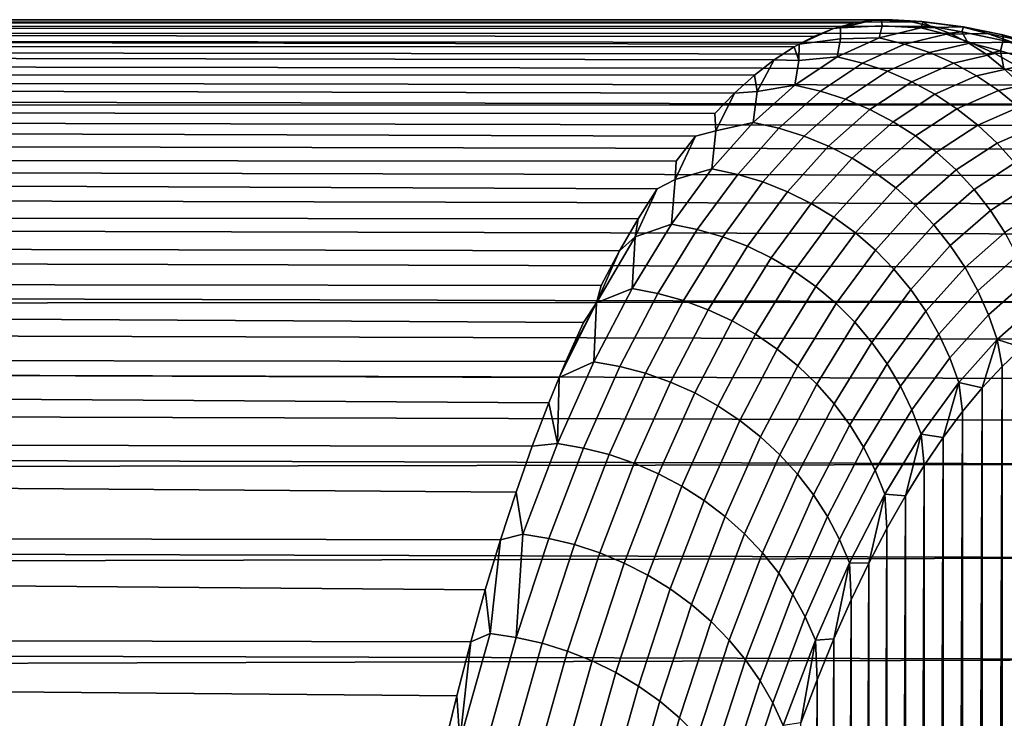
# Model space of a CAD drawing. Header units: metres. Extents: x -29 to 117, y -464 to 29.
# Tile 361 of 362: x 109.66 to 114.52, y 24.79 to 28.25. Entities that reach past the tile are written whole.
import ezdxf

# ---------------------------------------------------------------- set-up
doc = ezdxf.new("R2010")
doc.units = ezdxf.units.M
doc.layers.add('solid_24_501_056_XXX', color=7, linetype='CONTINUOUS')

msp = doc.modelspace()

# ---------------------------------------------------------------- linework, layer by layer
at = {"layer": 'solid_24_501_056_XXX'}
for points in [[(114.15686, 28.214355, 53.358433), (70.597885, 28.210567, 53.435154), (70.496307, 28.174782, 54.020416), (114.249718, 28.180107, 53.944584)], [(114.062866, 28.236431, 52.771149), (70.697746, 28.23419, 52.849606), (70.597885, 28.210567, 53.435154), (114.15686, 28.214355, 53.358433)], [(113.968086, 28.246286, 52.183136), (70.795921, 28.245657, 52.264027), (70.697746, 28.23419, 52.849606), (114.062866, 28.236431, 52.771149)], [(113.872047, 28.243891, 51.594429), (70.892464, 28.244986, 51.678665), (70.795921, 28.245657, 52.264027), (113.968086, 28.246286, 52.183136)], [(113.67762, 28.20224, 50.41666), (71.080162, 28.207315, 50.509613), (70.892464, 28.244986, 51.678665), (113.775047, 28.22921, 51.005432)], [(113.872047, 28.243891, 51.594429), (113.775047, 28.22921, 51.005432), (70.892464, 28.244986, 51.678665)], [(113.711121, 28.206314, 50.493393), (113.67762, 28.20224, 50.41666), (113.775047, 28.22921, 51.005432)], [(113.711121, 28.206314, 50.493393), (113.775047, 28.22921, 51.005432), (113.872047, 28.243891, 51.594429)], [(113.916611, 28.216396, 50.888077), (113.711121, 28.206314, 50.493393), (113.872047, 28.243891, 51.594429), (113.913979, 28.243414, 51.600082)], [(113.711121, 28.206314, 50.493393), (113.916611, 28.216396, 50.888077), (113.902115, 28.157022, 50.095364), (113.711342, 28.152426, 49.775425)], [(113.913979, 28.243414, 51.600082), (113.872047, 28.243891, 51.594429), (113.968086, 28.246286, 52.183136)], [(113.916611, 28.216396, 50.888077), (114.108727, 28.206806, 51.219608), (113.902115, 28.157022, 50.095364)], [(113.913979, 28.243414, 51.600082), (113.968086, 28.246286, 52.183136), (114.114082, 28.236855, 52.707699)], [(113.913979, 28.243414, 51.600082), (114.119835, 28.236156, 52.002632), (114.108727, 28.206806, 51.219608), (113.916611, 28.216396, 50.888077)], [(113.913979, 28.243414, 51.600082), (114.114082, 28.236855, 52.707699), (114.119835, 28.236156, 52.002632)], [(114.114082, 28.236855, 52.707699), (113.968086, 28.246286, 52.183136), (114.062866, 28.236431, 52.771149)], [(114.114082, 28.236855, 52.707699), (114.062866, 28.236431, 52.771149), (114.15686, 28.214355, 53.358433)], [(114.119835, 28.236156, 52.002632), (114.312866, 28.211498, 52.345341), (114.108727, 28.206806, 51.219608)], [(114.319809, 28.211678, 53.117592), (114.114082, 28.236855, 52.707699), (114.15686, 28.214355, 53.358433), (114.310257, 28.186607, 53.814774)], [(114.114082, 28.236855, 52.707699), (114.319809, 28.211678, 53.117592), (114.312866, 28.211498, 52.345341), (114.119835, 28.236156, 52.002632)], [(114.310257, 28.186607, 53.814774), (114.15686, 28.214355, 53.358433), (114.249718, 28.180107, 53.944584)], [(114.430298, 28.075369, 55.111736), (114.34095, 28.133751, 54.52914), (70.496307, 28.174782, 54.020416), (70.393135, 28.126827, 54.605133)], [(114.34095, 28.133751, 54.52914), (114.249718, 28.180107, 53.944584), (70.496307, 28.174782, 54.020416)], [(113.482063, 28.111444, 49.241066), (71.260536, 28.121412, 49.34446), (71.080162, 28.207315, 50.509613), (113.506836, 28.125597, 49.389099)], [(113.580139, 28.162987, 49.828541), (113.506836, 28.125597, 49.389099), (71.080162, 28.207315, 50.509613)], [(113.67762, 28.20224, 50.41666), (113.580139, 28.162987, 49.828541), (71.080162, 28.207315, 50.509613)], [(113.711342, 28.152426, 49.775425), (113.506836, 28.125597, 49.389099), (113.67762, 28.20224, 50.41666), (113.711121, 28.206314, 50.493393)], [(113.67762, 28.20224, 50.41666), (113.506836, 28.125597, 49.389099), (113.580139, 28.162987, 49.828541)], [(113.902115, 28.157022, 50.095364), (114.108727, 28.206806, 51.219608), (114.234177, 28.174913, 51.198654), (114.027939, 28.126049, 50.075321)], [(114.027939, 28.126049, 50.075321), (114.234177, 28.174913, 51.198654), (114.356339, 28.132082, 51.178558), (114.150627, 28.084135, 50.056557)], [(114.108727, 28.206806, 51.219608), (114.312866, 28.211498, 52.345341), (114.437943, 28.178736, 52.323505), (114.234177, 28.174913, 51.198654)], [(114.234177, 28.174913, 51.198654), (114.437943, 28.178736, 52.323505), (114.559578, 28.135057, 52.302105), (114.356339, 28.132082, 51.178558)], [(114.310257, 28.186607, 53.814774), (114.249718, 28.180107, 53.944584), (114.34095, 28.133751, 54.52914)], [(114.310257, 28.186607, 53.814774), (114.515343, 28.142935, 54.231445), (114.513298, 28.171074, 53.471012), (114.319809, 28.211678, 53.117592)], [(114.515343, 28.142935, 54.231445), (114.310257, 28.186607, 53.814774), (114.34095, 28.133751, 54.52914), (114.501335, 28.092653, 54.919827)], [(114.319809, 28.211678, 53.117592), (114.513298, 28.171074, 53.471012), (114.312866, 28.211498, 52.345341)], [(114.312866, 28.211498, 52.345341), (114.513298, 28.171074, 53.471012), (114.638, 28.137495, 53.448322), (114.437943, 28.178736, 52.323505)], [(114.437943, 28.178736, 52.323505), (114.638, 28.137495, 53.448322), (114.759125, 28.093039, 53.42564), (114.559578, 28.135057, 52.302105)], [(114.513298, 28.171074, 53.471012), (114.708786, 28.085508, 54.595066), (114.83313, 28.051167, 54.571548), (114.638, 28.137495, 53.448322)], [(114.515343, 28.142935, 54.231445), (114.708786, 28.085508, 54.595066), (114.513298, 28.171074, 53.471012)], [(114.518188, 28.005018, 55.692291), (114.430298, 28.075369, 55.111736), (70.393135, 28.126827, 54.605133), (70.288506, 28.066706, 55.189034)], [(113.285812, 27.971622, 48.069931), (71.433311, 27.987587, 48.185184), (71.260536, 28.121412, 49.34446), (113.383774, 28.047636, 48.654682)], [(113.482063, 28.111444, 49.241066), (113.383774, 28.047636, 48.654682), (71.260536, 28.121412, 49.34446)], [(113.505249, 28.044327, 48.666168), (113.482063, 28.111444, 49.241066), (113.506836, 28.125597, 49.389099)], [(113.694267, 28.062202, 48.974152), (113.505249, 28.044327, 48.666168), (113.506836, 28.125597, 49.389099), (113.711342, 28.152426, 49.775425)], [(113.694267, 28.062202, 48.974152), (113.902115, 28.157022, 50.095364), (114.027939, 28.126049, 50.075321), (113.820473, 28.032198, 48.955051)], [(113.711342, 28.152426, 49.775425), (113.902115, 28.157022, 50.095364), (113.694267, 28.062202, 48.974152)], [(113.820473, 28.032198, 48.955051), (114.027939, 28.126049, 50.075321), (114.150627, 28.084135, 50.056557), (113.943695, 27.991266, 48.937641)], [(114.150627, 28.084135, 50.056557), (114.356339, 28.132082, 51.178558), (114.474396, 28.078617, 51.159447), (114.269363, 28.031576, 50.039185)], [(114.501335, 28.092653, 54.919827), (114.34095, 28.133751, 54.52914), (114.430298, 28.075369, 55.111736)], [(114.356339, 28.132082, 51.178558), (114.559578, 28.135057, 52.302105), (114.676971, 28.080772, 52.281277), (114.474396, 28.078617, 51.159447)], [(114.501335, 28.092653, 54.919827), (114.705254, 28.029928, 55.34267), (114.708786, 28.085508, 54.595066), (114.515343, 28.142935, 54.231445)], [(114.604294, 27.922787, 56.270462), (114.518188, 28.005018, 55.692291), (70.288506, 28.066706, 55.189034), (70.182358, 27.994421, 55.771877)], [(113.505249, 28.044327, 48.666168), (113.383774, 28.047636, 48.654682), (113.482063, 28.111444, 49.241066)], [(113.943695, 27.991266, 48.937641), (114.150627, 28.084135, 50.056557), (114.269363, 28.031576, 50.039185), (114.063103, 27.939701, 48.922039)], [(114.269363, 28.031576, 50.039185), (114.474396, 28.078617, 51.159447), (114.587448, 28.014925, 51.141472), (114.383232, 27.968777, 50.023346)], [(114.501335, 28.092653, 54.919827), (114.430298, 28.075369, 55.111736), (114.518188, 28.005018, 55.692291)], [(114.474396, 28.078617, 51.159447), (114.676971, 28.080772, 52.281277), (114.789223, 28.016291, 52.261189), (114.587448, 28.014925, 51.141472)], [(114.705254, 28.029928, 55.34267), (114.501335, 28.092653, 54.919827), (114.518188, 28.005018, 55.692291), (114.686195, 27.95505, 56.021324)], [(113.299576, 27.892235, 47.561783), (113.285812, 27.971622, 48.069931), (113.383774, 28.047636, 48.654682)], [(113.486481, 27.92248, 47.857498), (113.299576, 27.892235, 47.561783), (113.383774, 28.047636, 48.654682), (113.505249, 28.044327, 48.666168)], [(113.486481, 27.92248, 47.857498), (113.694267, 28.062202, 48.974152), (113.820473, 28.032198, 48.955051), (113.613068, 27.893492, 47.839375)], [(113.505249, 28.044327, 48.666168), (113.694267, 28.062202, 48.974152), (113.486481, 27.92248, 47.857498)], [(113.613068, 27.893492, 47.839375), (113.820473, 28.032198, 48.955051), (113.943695, 27.991266, 48.937641), (113.736816, 27.853609, 47.823349)], [(114.063103, 27.939701, 48.922039), (114.269363, 28.031576, 50.039185), (114.383232, 27.968777, 50.023346), (114.177795, 27.87789, 48.908356)], [(114.688194, 27.828783, 56.845886), (114.604294, 27.922787, 56.270462), (70.182358, 27.994421, 55.771877), (70.074661, 27.909988, 56.353405)], [(113.091415, 27.783213, 46.906601), (71.598206, 27.806234, 47.033745), (71.433311, 27.987587, 48.185184), (113.188538, 27.883478, 47.48724)], [(113.285812, 27.971622, 48.069931), (113.188538, 27.883478, 47.48724), (71.433311, 27.987587, 48.185184)], [(113.299576, 27.892235, 47.561783), (113.188538, 27.883478, 47.48724), (113.285812, 27.971622, 48.069931)], [(113.736816, 27.853609, 47.823349), (113.943695, 27.991266, 48.937641), (114.063103, 27.939701, 48.922039), (113.856903, 27.803116, 47.809536)], [(114.383232, 27.968777, 50.023346), (114.587448, 28.014925, 51.141472), (114.694641, 27.941494, 51.124767), (114.491371, 27.896212, 50.009155)], [(114.686195, 27.95505, 56.021324), (114.518188, 28.005018, 55.692291), (114.604294, 27.922787, 56.270462)], [(113.280037, 27.737999, 46.746929), (113.486481, 27.92248, 47.857498), (113.613068, 27.893492, 47.839375), (113.407005, 27.710075, 46.729809)], [(113.299576, 27.892235, 47.561783), (113.486481, 27.92248, 47.857498), (113.280037, 27.737999, 46.746929)], [(113.856903, 27.803116, 47.809536), (114.063103, 27.939701, 48.922039), (114.177795, 27.87789, 48.908356), (113.972412, 27.742397, 47.798031)], [(114.177795, 27.87789, 48.908356), (114.383232, 27.968777, 50.023346), (114.491371, 27.896212, 50.009155), (114.286888, 27.806309, 48.896702)], [(114.491371, 27.896212, 50.009155), (114.694641, 27.941494, 51.124767), (114.795151, 27.858879, 51.109463), (114.592957, 27.814436, 49.996727)], [(114.691505, 27.82477, 56.868896), (114.688194, 27.828783, 56.845886), (70.074661, 27.909988, 56.353405), (69.965546, 27.813425, 56.93335)], [(113.095596, 27.696295, 46.463753), (113.091415, 27.783213, 46.906601), (113.188538, 27.883478, 47.48724)], [(113.280037, 27.737999, 46.746929), (113.095596, 27.696295, 46.463753), (113.188538, 27.883478, 47.48724), (113.299576, 27.892235, 47.561783)], [(113.407005, 27.710075, 46.729809), (113.613068, 27.893492, 47.839375), (113.736816, 27.853609, 47.823349), (113.531288, 27.671307, 46.715202)], [(113.972412, 27.742397, 47.798031), (114.177795, 27.87789, 48.908356), (114.286888, 27.806309, 48.896702), (114.082466, 27.671913, 47.788933)], [(114.286888, 27.806309, 48.896702), (114.491371, 27.896212, 50.009155), (114.592957, 27.814436, 49.996727), (114.389557, 27.725502, 48.887161)], [(114.769707, 27.723118, 57.418255), (114.691505, 27.82477, 56.868896), (69.965546, 27.813425, 56.93335)], [(113.531288, 27.671307, 46.715202), (113.736816, 27.853609, 47.823349), (113.856903, 27.803116, 47.809536), (113.652046, 27.621969, 46.703201)], [(114.849182, 27.605877, 57.987427), (114.769707, 27.723118, 57.418255), (69.965546, 27.813425, 56.93335), (69.855148, 27.70476, 57.511429)], [(112.89933, 27.546707, 45.753292), (71.754982, 27.577827, 45.892078), (71.598206, 27.806234, 47.033745), (112.994835, 27.670914, 46.328449)], [(113.095596, 27.696295, 46.463753), (112.994835, 27.670914, 46.328449), (71.598206, 27.806234, 47.033745), (113.091415, 27.783213, 46.906601)], [(113.652046, 27.621969, 46.703201), (113.856903, 27.803116, 47.809536), (113.972412, 27.742397, 47.798031), (113.768372, 27.562439, 46.693905)], [(114.082466, 27.671913, 47.788933), (114.286888, 27.806309, 48.896702), (114.389557, 27.725502, 48.887161), (114.186211, 27.592205, 47.782303)], [(114.389557, 27.725502, 48.887161), (114.592957, 27.814436, 49.996727), (114.687218, 27.724073, 49.986153), (114.485016, 27.636086, 48.879814)], [(113.076241, 27.508913, 45.64397), (113.280037, 27.737999, 46.746929), (113.407005, 27.710075, 46.729809), (113.203583, 27.482101, 45.627888)], [(113.095596, 27.696295, 46.463753), (113.280037, 27.737999, 46.746929), (113.076241, 27.508913, 45.64397)], [(113.768372, 27.562439, 46.693905), (113.972412, 27.742397, 47.798031), (114.082466, 27.671913, 47.788933), (113.879364, 27.493168, 46.687378)], [(114.926323, 27.477177, 58.553135), (114.849182, 27.605877, 57.987427), (69.855148, 27.70476, 57.511429), (69.743431, 27.584021, 58.087406)], [(113.076241, 27.508913, 45.64397), (112.894539, 27.456665, 45.373554), (112.994835, 27.670914, 46.328449), (113.095596, 27.696295, 46.463753)], [(113.203583, 27.482101, 45.627888), (113.407005, 27.710075, 46.729809), (113.531288, 27.671307, 46.715202), (113.328384, 27.444511, 45.614723)], [(114.186211, 27.592205, 47.782303), (114.389557, 27.725502, 48.887161), (114.485016, 27.636086, 48.879814), (114.282875, 27.503878, 47.778191)], [(114.485016, 27.636086, 48.879814), (114.687218, 27.724073, 49.986153), (114.773422, 27.625813, 49.977512), (114.57254, 27.538742, 48.87471)], [(112.894539, 27.456665, 45.373554), (112.89933, 27.546707, 45.753292), (112.994835, 27.670914, 46.328449)], [(113.328384, 27.444511, 45.614723), (113.531288, 27.671307, 46.715202), (113.652046, 27.621969, 46.703201), (113.449806, 27.39641, 45.604568)], [(113.879364, 27.493168, 46.687378), (114.082466, 27.671913, 47.788933), (114.186211, 27.592205, 47.782303), (113.984192, 27.414686, 46.68367)], [(114.282875, 27.503878, 47.778191), (114.485016, 27.636086, 48.879814), (114.57254, 27.538742, 48.87471), (114.371704, 27.407608, 47.776634)], [(115.000793, 27.337139, 59.115105), (114.926323, 27.477177, 58.553135), (69.743431, 27.584021, 58.087406), (69.630333, 27.451239, 58.661026)], [(113.449806, 27.39641, 45.604568), (113.652046, 27.621969, 46.703201), (113.768372, 27.562439, 46.693905), (113.56694, 27.338165, 45.5975)], [(113.984192, 27.414686, 46.68367), (114.186211, 27.592205, 47.782303), (114.282875, 27.503878, 47.778191), (114.082047, 27.327593, 46.682812)], [(112.711998, 27.262978, 44.61314), (71.903374, 27.302921, 44.762115), (71.754982, 27.577827, 45.892078), (112.805222, 27.410715, 45.181519)], [(112.894539, 27.456665, 45.373554), (112.805222, 27.410715, 45.181519), (71.754982, 27.577827, 45.892078), (112.89933, 27.546707, 45.753292)], [(113.56694, 27.338165, 45.5975), (113.768372, 27.562439, 46.693905), (113.879364, 27.493168, 46.687378), (113.678871, 27.27022, 45.593563)], [(114.371704, 27.407608, 47.776634), (114.57254, 27.538742, 48.87471), (114.651451, 27.434214, 48.871891), (114.452034, 27.304127, 47.777641)], [(112.876366, 27.235451, 44.550171), (113.076241, 27.508913, 45.64397), (113.203583, 27.482101, 45.627888), (113.004074, 27.209793, 44.535156)], [(112.894539, 27.456665, 45.373554), (113.076241, 27.508913, 45.64397), (112.876366, 27.235451, 44.550171)], [(113.678871, 27.27022, 45.593563), (113.879364, 27.493168, 46.687378), (113.984192, 27.414686, 46.68367), (113.78476, 27.193092, 45.5928)], [(114.082047, 27.327593, 46.682812), (114.282875, 27.503878, 47.778191), (114.371704, 27.407608, 47.776634), (114.17218, 27.23255, 46.684811)], [(115.072472, 27.185896, 59.673073), (115.000793, 27.337139, 59.115105), (69.630333, 27.451239, 58.661026), (69.516022, 27.306463, 59.232014)], [(112.876366, 27.235451, 44.550171), (112.697678, 27.173594, 44.292702), (112.805222, 27.410715, 45.181519), (112.894539, 27.456665, 45.373554)], [(113.004074, 27.209793, 44.535156), (113.203583, 27.482101, 45.627888), (113.328384, 27.444511, 45.614723), (113.129395, 27.173445, 44.523472)], [(113.129395, 27.173445, 44.523472), (113.328384, 27.444511, 45.614723), (113.449806, 27.39641, 45.604568), (113.251472, 27.126659, 44.515186)], [(114.452034, 27.304127, 47.777641), (114.651451, 27.434214, 48.871891), (114.721161, 27.323299, 48.87138), (114.523239, 27.194227, 47.781204)], [(112.697678, 27.173594, 44.292702), (112.711998, 27.262978, 44.61314), (112.805222, 27.410715, 45.181519)], [(113.251472, 27.126659, 44.515186), (113.449806, 27.39641, 45.604568), (113.56694, 27.338165, 45.5975), (113.369392, 27.069798, 44.510368)], [(113.78476, 27.193092, 45.5928), (113.984192, 27.414686, 46.68367), (114.082047, 27.327593, 46.682812), (113.883797, 27.107374, 45.595207)], [(114.17218, 27.23255, 46.684811), (114.371704, 27.407608, 47.776634), (114.452034, 27.304127, 47.777641), (114.253914, 27.130285, 46.689651)], [(113.369392, 27.069798, 44.510368), (113.56694, 27.338165, 45.5975), (113.678871, 27.27022, 45.593563), (113.482254, 27.003292, 44.509048)], [(115.141617, 27.023567, 60.226849), (115.072472, 27.185896, 59.673073), (69.516022, 27.306463, 59.232014), (69.400627, 27.149746, 59.800095)], [(112.620049, 27.103634, 44.048557), (71.953232, 27.196032, 44.370445), (71.903374, 27.302921, 44.762115), (112.711998, 27.262978, 44.61314)], [(113.883797, 27.107374, 45.595207), (114.082047, 27.327593, 46.682812), (114.17218, 27.23255, 46.684811), (113.97522, 27.013714, 45.600769)], [(114.253914, 27.130285, 46.689651), (114.452034, 27.304127, 47.777641), (114.523239, 27.194227, 47.781204), (114.326614, 27.021576, 46.697292)], [(112.697678, 27.173594, 44.292702), (112.620049, 27.103634, 44.048557), (112.711998, 27.262978, 44.61314)], [(113.482254, 27.003292, 44.509048), (113.678871, 27.27022, 45.593563), (113.78476, 27.193092, 45.5928), (113.589188, 26.927649, 44.511238)], [(112.529884, 26.932861, 43.488224), (72.043198, 26.982122, 43.645645), (71.953232, 27.196032, 44.370445), (112.620049, 27.103634, 44.048557)], [(112.681717, 26.917894, 43.467106), (112.876366, 27.235451, 44.550171), (113.004074, 27.209793, 44.535156), (112.809784, 26.89344, 43.453197)], [(112.697678, 27.173594, 44.292702), (112.876366, 27.235451, 44.550171), (112.681717, 26.917894, 43.467106)], [(112.809784, 26.89344, 43.453197), (113.004074, 27.209793, 44.535156), (113.129395, 27.173445, 44.523472), (112.9356, 26.858393, 43.443016)], [(113.589188, 26.927649, 44.511238), (113.78476, 27.193092, 45.5928), (113.883797, 27.107374, 45.595207), (113.689377, 26.843445, 44.516926)], [(113.97522, 27.013714, 45.600769), (114.17218, 27.23255, 46.684811), (114.253914, 27.130285, 46.689651), (114.058342, 26.91283, 45.609447)], [(114.326614, 27.021576, 46.697292), (114.523239, 27.194227, 47.781204), (114.584785, 27.078743, 47.787296), (114.389732, 26.907253, 46.70768)], [(115.207993, 26.850269, 60.776245), (115.141617, 27.023567, 60.226849), (69.400627, 27.149746, 59.800095), (69.284103, 26.98114, 60.365025)], [(112.506256, 26.847361, 43.222725), (112.620049, 27.103634, 44.048557), (112.697678, 27.173594, 44.292702)], [(112.506256, 26.847361, 43.222725), (112.697678, 27.173594, 44.292702), (112.681717, 26.917894, 43.467106)], [(112.9356, 26.858393, 43.443016), (113.129395, 27.173445, 44.523472), (113.251472, 27.126659, 44.515186), (113.058327, 26.813005, 43.43663)], [(112.506256, 26.847361, 43.222725), (112.529884, 26.932861, 43.488224), (112.620049, 27.103634, 44.048557)], [(113.058327, 26.813005, 43.43663), (113.251472, 27.126659, 44.515186), (113.369392, 27.069798, 44.510368), (113.177017, 26.757624, 43.434082)], [(113.689377, 26.843445, 44.516926), (113.883797, 27.107374, 45.595207), (113.97522, 27.013714, 45.600769), (113.782074, 26.751324, 44.526062)], [(114.058342, 26.91283, 45.609447), (114.253914, 27.130285, 46.689651), (114.326614, 27.021576, 46.697292), (114.132515, 26.80549, 45.62117)], [(113.177017, 26.757624, 43.434082), (113.369392, 27.069798, 44.510368), (113.482254, 27.003292, 44.509048), (113.290771, 26.692667, 43.435398)], [(114.389732, 26.907253, 46.70768), (114.584785, 27.078743, 47.787296), (114.636208, 26.958559, 47.795876), (114.442787, 26.788187, 46.720734)], [(113.290771, 26.692667, 43.435398), (113.482254, 27.003292, 44.509048), (113.589188, 26.927649, 44.511238), (113.398727, 26.618635, 43.440559)], [(113.782074, 26.751324, 44.526062), (113.97522, 27.013714, 45.600769), (114.058342, 26.91283, 45.609447), (113.866554, 26.651987, 44.538578)], [(114.132515, 26.80549, 45.62117), (114.326614, 27.021576, 46.697292), (114.389732, 26.907253, 46.70768), (114.197189, 26.692514, 45.635849)], [(115.207993, 26.850269, 60.776245), (69.284103, 26.98114, 60.365025), (69.179825, 26.821783, 60.862968)], [(112.355217, 26.557589, 42.381378), (72.174225, 26.616114, 42.544483), (72.043198, 26.982122, 43.645645), (112.441757, 26.75082, 42.932484)], [(112.506256, 26.847361, 43.222725), (112.441757, 26.75082, 42.932484), (72.043198, 26.982122, 43.645645), (112.529884, 26.932861, 43.488224)], [(114.442787, 26.788187, 46.720734), (114.636208, 26.958559, 47.795876), (114.677101, 26.834589, 47.806866), (114.485367, 26.665289, 46.736355)], [(112.493568, 26.55654, 42.396343), (112.681717, 26.917894, 43.467106), (112.809784, 26.89344, 43.453197), (112.621986, 26.533329, 42.383575)], [(112.506256, 26.847361, 43.222725), (112.681717, 26.917894, 43.467106), (112.493568, 26.55654, 42.396343)], [(113.398727, 26.618635, 43.440559), (113.589188, 26.927649, 44.511238), (113.689377, 26.843445, 44.516926), (113.500053, 26.536089, 43.449535)], [(113.866554, 26.651987, 44.538578), (114.058342, 26.91283, 45.609447), (114.132515, 26.80549, 45.62117), (113.942177, 26.546192, 44.554382)], [(114.197189, 26.692514, 45.635849), (114.389732, 26.907253, 46.70768), (114.442787, 26.788187, 46.720734), (114.251854, 26.574762, 45.653374)], [(115.271339, 26.666124, 61.321075), (115.207993, 26.850269, 60.776245), (69.179825, 26.821783, 60.862968), (69.166405, 26.800697, 60.926559)], [(112.621986, 26.533329, 42.383575), (112.809784, 26.89344, 43.453197), (112.9356, 26.858393, 43.443016), (112.748291, 26.499649, 42.374931)], [(112.748291, 26.499649, 42.374931), (112.9356, 26.858393, 43.443016), (113.058327, 26.813005, 43.43663), (112.871635, 26.455736, 42.370468)], [(112.506256, 26.847361, 43.222725), (112.321541, 26.478189, 42.16497), (112.355217, 26.557589, 42.381378)], [(112.506256, 26.847361, 43.222725), (112.493568, 26.55654, 42.396343), (112.321541, 26.478189, 42.16497)], [(112.506256, 26.847361, 43.222725), (112.355217, 26.557589, 42.381378), (112.441757, 26.75082, 42.932484)], [(112.871635, 26.455736, 42.370468), (113.058327, 26.813005, 43.43663), (113.177017, 26.757624, 43.434082), (112.991074, 26.40193, 42.37022)], [(113.500053, 26.536089, 43.449535), (113.689377, 26.843445, 44.516926), (113.782074, 26.751324, 44.526062), (113.593979, 26.44566, 43.462254)], [(113.942177, 26.546192, 44.554382), (114.132515, 26.80549, 45.62117), (114.197189, 26.692514, 45.635849), (114.008377, 26.434748, 44.573353)], [(114.485367, 26.665289, 46.736355), (114.677101, 26.834589, 47.806866), (114.608963, 26.62649, 47.269909)], [(115.331558, 26.471272, 61.861118), (115.271339, 26.666124, 61.321075), (69.166405, 26.800697, 60.926559), (69.047684, 26.608494, 61.484425)], [(112.991074, 26.40193, 42.37022), (113.177017, 26.757624, 43.434082), (113.290771, 26.692667, 43.435398), (113.105705, 26.338636, 42.374187)], [(114.251854, 26.574762, 45.653374), (114.442787, 26.788187, 46.720734), (114.485367, 26.665289, 46.736355), (114.296112, 26.453133, 45.673611)], [(113.593979, 26.44566, 43.462254), (113.782074, 26.751324, 44.526062), (113.866554, 26.651987, 44.538578), (113.679794, 26.34804, 43.478619)], [(113.105705, 26.338636, 42.374187), (113.290771, 26.692667, 43.435398), (113.398727, 26.618635, 43.440559), (113.214645, 26.266342, 42.382339)], [(114.008377, 26.434748, 44.573353), (114.197189, 26.692514, 45.635849), (114.251854, 26.574762, 45.653374), (114.064636, 26.318504, 44.595341)], [(114.296112, 26.453133, 45.673611), (114.485367, 26.665289, 46.736355), (114.412003, 26.426952, 46.162342)], [(114.485367, 26.665289, 46.736355), (114.510101, 26.532459, 46.714806), (114.412003, 26.426952, 46.162342)], [(114.485367, 26.665289, 46.736355), (114.608963, 26.62649, 47.269909), (114.510101, 26.532459, 46.714806)], [(115.388855, 26.265862, 62.396141), (115.331558, 26.471272, 61.861118), (69.047684, 26.608494, 61.484425), (68.928101, 26.40461, 62.038342)], [(112.188446, 26.138254, 41.294418), (72.296295, 26.205614, 41.460339), (72.174225, 26.616114, 42.544483), (112.270638, 26.353334, 41.835243)], [(112.321541, 26.478189, 42.16497), (112.270638, 26.353334, 41.835243), (72.174225, 26.616114, 42.544483)], [(112.355217, 26.557589, 42.381378), (112.321541, 26.478189, 42.16497), (72.174225, 26.616114, 42.544483)], [(113.214645, 26.266342, 42.382339), (113.398727, 26.618635, 43.440559), (113.500053, 26.536089, 43.449535), (113.31707, 26.185596, 42.394611)], [(113.679794, 26.34804, 43.478619), (113.866554, 26.651987, 44.538578), (113.942177, 26.546192, 44.554382), (113.756836, 26.243969, 43.498501)], [(114.510101, 26.532459, 46.714806), (114.608963, 26.62649, 47.269909), (114.510216, 0.596942, 24.952862)], [(114.608963, 26.62649, 47.269909), (114.609085, 0.03389, 24.956667), (114.510216, 0.596942, 24.952862)], [(114.064636, 26.318504, 44.595341), (114.251854, 26.574762, 45.653374), (114.296112, 26.453133, 45.673611), (114.110527, 26.198345, 44.620186)], [(112.313202, 26.151728, 41.339489), (112.321541, 26.478189, 42.16497), (112.493568, 26.55654, 42.396343)], [(112.313202, 26.151728, 41.339489), (112.493568, 26.55654, 42.396343), (112.621986, 26.533329, 42.383575), (112.441956, 26.129805, 41.327892)], [(112.441956, 26.129805, 41.327892), (112.621986, 26.533329, 42.383575), (112.748291, 26.499649, 42.374931), (112.568726, 26.097549, 41.320816)], [(113.31707, 26.185596, 42.394611), (113.500053, 26.536089, 43.449535), (113.593979, 26.44566, 43.462254), (113.412201, 26.097015, 42.410919)], [(113.756836, 26.243969, 43.498501), (113.942177, 26.546192, 44.554382), (114.008377, 26.434748, 44.573353), (113.824516, 26.134243, 43.521755)], [(114.412003, 26.426952, 46.162342), (114.510101, 26.532459, 46.714806), (114.412109, 1.159387, 24.960819)], [(114.510101, 26.532459, 46.714806), (114.510216, 0.596942, 24.952862), (114.412109, 1.159387, 24.960819)], [(112.313202, 26.151728, 41.339489), (112.270638, 26.353334, 41.835243), (112.321541, 26.478189, 42.16497)], [(112.568726, 26.097549, 41.320816), (112.748291, 26.499649, 42.374931), (112.871635, 26.455736, 42.370468), (112.692665, 26.055193, 41.318302)], [(112.692665, 26.055193, 41.318302), (112.871635, 26.455736, 42.370468), (112.991074, 26.40193, 42.37022), (112.812828, 26.003056, 41.320374)], [(113.412201, 26.097015, 42.410919), (113.593979, 26.44566, 43.462254), (113.679794, 26.34804, 43.478619), (113.499306, 26.001274, 42.431126)], [(113.824516, 26.134243, 43.521755), (114.008377, 26.434748, 44.573353), (114.064636, 26.318504, 44.595341), (113.882332, 26.019699, 43.548199)], [(114.110527, 26.198345, 44.620186), (114.296112, 26.453133, 45.673611), (114.219238, 26.18248, 45.068893)], [(114.296112, 26.453133, 45.673611), (114.314972, 26.310246, 45.613522), (114.219238, 26.18248, 45.068893)], [(114.296112, 26.453133, 45.673611), (114.412003, 26.426952, 46.162342), (114.314972, 26.310246, 45.613522)], [(114.314972, 26.310246, 45.613522), (114.412003, 26.426952, 46.162342), (114.315063, 1.720182, 24.98044)], [(114.412003, 26.426952, 46.162342), (114.412109, 1.159387, 24.960819), (114.315063, 1.720182, 24.98044)], [(115.443054, 26.049997, 62.926033), (115.388855, 26.265862, 62.396141), (68.928101, 26.40461, 62.038342), (68.807594, 26.189117, 62.588074)], [(112.812828, 26.003056, 41.320374), (112.991074, 26.40193, 42.37022), (113.105705, 26.338636, 42.374187), (112.928299, 25.941538, 41.327011)], [(112.313202, 26.151728, 41.339489), (112.188446, 26.138254, 41.294418), (112.270638, 26.353334, 41.835243)], [(112.928299, 25.941538, 41.327011), (113.105705, 26.338636, 42.374187), (113.214645, 26.266342, 42.382339), (113.038193, 25.871107, 41.338161)], [(113.499306, 26.001274, 42.431126), (113.679794, 26.34804, 43.478619), (113.756836, 26.243969, 43.498501), (113.577713, 25.899105, 42.45509)], [(113.882332, 26.019699, 43.548199), (114.064636, 26.318504, 44.595341), (114.110527, 26.198345, 44.620186), (113.929825, 25.901211, 43.577633)], [(114.219238, 26.18248, 45.068893), (114.314972, 26.310246, 45.613522), (114.219322, 2.278758, 25.011681)], [(114.314972, 26.310246, 45.613522), (114.315063, 1.720182, 24.98044), (114.219322, 2.278758, 25.011681)], [(113.038193, 25.871107, 41.338161), (113.214645, 26.266342, 42.382339), (113.31707, 26.185596, 42.394611), (113.141678, 25.792303, 41.353745)], [(113.577713, 25.899105, 42.45509), (113.756836, 26.243969, 43.498501), (113.824516, 26.134243, 43.521755), (113.646843, 25.791285, 42.482616)], [(68.703979, 26.021523, 62.993404), (68.686119, 25.962095, 63.133389), (115.443054, 26.049997, 62.926033), (68.807594, 26.189117, 62.588074)], [(112.031418, 25.676279, 40.229637), (72.40921, 25.751406, 40.394886), (72.296295, 26.205614, 41.460339), (112.108826, 25.912531, 40.759182)], [(112.188446, 26.138254, 41.294418), (112.108826, 25.912531, 40.759182), (72.296295, 26.205614, 41.460339)], [(113.141678, 25.792303, 41.353745), (113.31707, 26.185596, 42.394611), (113.412201, 26.097015, 42.410919), (113.237953, 25.705725, 41.373642)], [(113.929825, 25.901211, 43.577633), (114.110527, 26.198345, 44.620186), (114.03183, 25.893265, 43.99004)], [(114.110527, 26.198345, 44.620186), (114.124779, 26.043379, 44.527504), (114.03183, 25.893265, 43.99004)], [(114.110527, 26.198345, 44.620186), (114.219238, 26.18248, 45.068893), (114.124779, 26.043379, 44.527504)], [(114.124779, 26.043379, 44.527504), (114.219238, 26.18248, 45.068893), (114.124863, 2.836112, 25.054651)], [(114.219238, 26.18248, 45.068893), (114.219322, 2.278758, 25.011681), (114.124863, 2.836112, 25.054651)], [(112.313202, 26.151728, 41.339489), (112.141823, 25.703936, 40.298203), (112.108826, 25.912531, 40.759182), (112.188446, 26.138254, 41.294418)], [(112.141823, 25.703936, 40.298203), (112.313202, 26.151728, 41.339489), (112.441956, 26.129805, 41.327892), (112.270897, 25.683344, 40.287807)], [(112.270897, 25.683344, 40.287807), (112.441956, 26.129805, 41.327892), (112.568726, 26.097549, 41.320816), (112.398117, 25.652575, 40.28233)], [(113.646843, 25.791285, 42.482616), (113.824516, 26.134243, 43.521755), (113.882332, 26.019699, 43.548199), (113.706154, 25.678637, 42.513504)], [(112.398117, 25.652575, 40.28233), (112.568726, 26.097549, 41.320816), (112.692665, 26.055193, 41.318302), (112.522629, 25.611851, 40.281792)], [(113.237953, 25.705725, 41.373642), (113.412201, 26.097015, 42.410919), (113.499306, 26.001274, 42.431126), (113.326294, 25.612032, 41.397697)], [(115.541519, 25.587358, 63.969894), (115.443054, 26.049997, 62.926033), (68.686119, 25.962095, 63.133389), (68.563835, 25.723642, 63.674004)], [(112.522629, 25.611851, 40.281792), (112.692665, 26.055193, 41.318302), (112.812828, 26.003056, 41.320374), (112.643478, 25.56148, 40.286198)], [(114.03183, 25.893265, 43.99004), (114.124779, 26.043379, 44.527504), (114.031898, 3.391507, 25.10915)], [(114.124779, 26.043379, 44.527504), (114.124863, 2.836112, 25.054651), (114.031898, 3.391507, 25.10915)], [(112.643478, 25.56148, 40.286198), (112.812828, 26.003056, 41.320374), (112.928299, 25.941538, 41.327011), (112.75975, 25.501846, 40.295521)], [(113.326294, 25.612032, 41.397697), (113.499306, 26.001274, 42.431126), (113.577713, 25.899105, 42.45509), (113.406029, 25.51194, 41.425728)], [(113.706154, 25.678637, 42.513504), (113.882332, 26.019699, 43.548199), (113.929825, 25.901211, 43.577633), (113.755203, 25.562021, 42.547516)], [(112.75975, 25.501846, 40.295521), (112.928299, 25.941538, 41.327011), (113.038193, 25.871107, 41.338161), (112.870552, 25.433409, 40.309685)], [(112.141823, 25.703936, 40.298203), (112.031418, 25.676279, 40.229637), (112.108826, 25.912531, 40.759182)], [(113.406029, 25.51194, 41.425728), (113.577713, 25.899105, 42.45509), (113.646843, 25.791285, 42.482616), (113.476547, 25.406212, 41.457523)], [(113.755203, 25.562021, 42.547516), (113.929825, 25.901211, 43.577633), (113.85141, 25.561365, 42.930054)], [(113.929825, 25.901211, 43.577633), (113.940636, 25.732533, 43.457409), (113.85141, 25.561365, 42.930054)], [(113.929825, 25.901211, 43.577633), (114.03183, 25.893265, 43.99004), (113.940636, 25.732533, 43.457409)], [(113.940636, 25.732533, 43.457409), (114.03183, 25.893265, 43.99004), (113.940704, 3.943979, 25.174944)], [(114.03183, 25.893265, 43.99004), (114.031898, 3.391507, 25.10915), (113.940704, 3.943979, 25.174944)], [(112.870552, 25.433409, 40.309685), (113.038193, 25.871107, 41.338161), (113.141678, 25.792303, 41.353745), (112.975037, 25.356684, 40.328579)], [(112.975037, 25.356684, 40.328579), (113.141678, 25.792303, 41.353745), (113.237953, 25.705725, 41.373642), (113.072418, 25.272263, 40.352066)], [(113.476547, 25.406212, 41.457523), (113.646843, 25.791285, 42.482616), (113.706154, 25.678637, 42.513504), (113.5373, 25.295656, 41.49284)], [(111.884552, 25.172926, 39.188599), (72.51284, 25.254356, 39.34985), (72.40921, 25.751406, 40.394886), (111.956535, 25.42968, 39.706028)], [(112.031418, 25.676279, 40.229637), (111.956535, 25.42968, 39.706028), (72.40921, 25.751406, 40.394886)], [(113.85141, 25.561365, 42.930054), (113.940636, 25.732533, 43.457409), (113.851471, 4.493063, 25.251928)], [(113.940636, 25.732533, 43.457409), (113.940704, 3.943979, 25.174944), (113.851471, 4.493063, 25.251928)], [(68.461586, 25.558029, 64.031754), (68.44091, 25.473871, 64.209656), (115.541519, 25.587358, 63.969894), (68.563835, 25.723642, 63.674004)], [(112.110023, 25.19445, 39.264996), (111.980644, 25.213671, 39.274151), (112.031418, 25.676279, 40.229637), (112.141823, 25.703936, 40.298203)], [(112.141823, 25.703936, 40.298203), (112.270897, 25.683344, 40.287807), (112.110023, 25.19445, 39.264996)], [(112.110023, 25.19445, 39.264996), (112.270897, 25.683344, 40.287807), (112.398117, 25.652575, 40.28233), (112.237663, 25.165226, 39.261139)], [(113.072418, 25.272263, 40.352066), (113.237953, 25.705725, 41.373642), (113.326294, 25.612032, 41.397697), (113.161942, 25.180782, 40.379963)], [(111.980644, 25.213671, 39.274151), (111.956535, 25.42968, 39.706028), (112.031418, 25.676279, 40.229637)], [(112.237663, 25.165226, 39.261139), (112.398117, 25.652575, 40.28233), (112.522629, 25.611851, 40.281792), (112.362717, 25.126211, 39.2626)], [(113.5373, 25.295656, 41.49284), (113.706154, 25.678637, 42.513504), (113.755203, 25.562021, 42.547516), (113.587845, 25.181114, 41.53141)], [(115.6269, 25.08449, 64.991165), (115.541519, 25.587358, 63.969894), (68.44091, 25.473871, 64.209656), (68.317291, 25.212875, 64.740105)], [(112.362717, 25.126211, 39.2626), (112.522629, 25.611851, 40.281792), (112.643478, 25.56148, 40.286198), (112.484215, 25.0777, 39.269363)], [(113.161942, 25.180782, 40.379963), (113.326294, 25.612032, 41.397697), (113.406029, 25.51194, 41.425728), (113.242935, 25.082947, 40.41206)], [(112.484215, 25.0777, 39.269363), (112.643478, 25.56148, 40.286198), (112.75975, 25.501846, 40.295521), (112.601242, 25.020063, 39.281384)], [(113.587845, 25.181114, 41.53141), (113.755203, 25.562021, 42.547516), (113.679047, 25.187059, 41.889301)], [(113.755203, 25.562021, 42.547516), (113.764153, 25.37941, 42.407154), (113.679047, 25.187059, 41.889301)], [(113.755203, 25.562021, 42.547516), (113.85141, 25.561365, 42.930054), (113.764153, 25.37941, 42.407154)], [(113.764153, 25.37941, 42.407154), (113.85141, 25.561365, 42.930054), (113.764214, 5.039623, 25.340311)], [(113.85141, 25.561365, 42.930054), (113.851471, 4.493063, 25.251928), (113.764214, 5.039623, 25.340311)], [(112.601242, 25.020063, 39.281384), (112.75975, 25.501846, 40.295521), (112.870552, 25.433409, 40.309685), (112.712898, 24.953741, 39.298561)], [(113.242935, 25.082947, 40.41206), (113.406029, 25.51194, 41.425728), (113.476547, 25.406212, 41.457523), (113.314774, 24.9795, 40.448109)], [(111.980644, 25.213671, 39.274151), (111.884552, 25.172926, 39.188599), (111.956535, 25.42968, 39.706028)], [(112.712898, 24.953741, 39.298561), (112.870552, 25.433409, 40.309685), (112.975037, 25.356684, 40.328579), (112.818344, 24.879238, 39.320774)], [(113.314774, 24.9795, 40.448109), (113.476547, 25.406212, 41.457523), (113.5373, 25.295656, 41.49284), (113.376907, 24.871229, 40.487835)], [(112.818344, 24.879238, 39.320774), (112.975037, 25.356684, 40.328579), (113.072418, 25.272263, 40.352066), (112.916756, 24.797125, 39.347851)], [(113.679047, 25.187059, 41.889301), (113.764153, 25.37941, 42.407154), (113.679108, 5.583015, 25.439808)], [(113.764153, 25.37941, 42.407154), (113.764214, 5.039623, 25.340311), (113.679108, 5.583015, 25.439808)], [(113.376907, 24.871229, 40.487835), (113.5373, 25.295656, 41.49284), (113.587845, 25.181114, 41.53141), (113.428871, 24.758963, 40.530933)], [(111.749367, 24.629692, 38.173134), (72.607018, 24.715385, 38.326878), (72.51284, 25.254356, 39.34985), (111.81559, 24.906208, 38.677582)], [(111.884552, 25.172926, 39.188599), (111.81559, 24.906208, 38.677582), (72.51284, 25.254356, 39.34985)], [(112.916756, 24.797125, 39.347851), (113.072418, 25.272263, 40.352066), (113.161942, 25.180782, 40.379963), (113.007401, 24.708027, 39.379578)], [(68.216728, 25.053354, 65.050095), (68.192917, 24.940754, 65.265137), (115.6269, 25.08449, 64.991165), (68.317291, 25.212875, 64.740105)], [(111.830841, 24.681471, 38.269028), (111.884552, 25.172926, 39.188599), (111.980644, 25.213671, 39.274151)], [(111.830841, 24.681471, 38.269028), (111.980644, 25.213671, 39.274151), (112.110023, 25.19445, 39.264996), (111.96051, 24.663662, 38.261143)], [(111.830841, 24.681471, 38.269028), (111.81559, 24.906208, 38.677582), (111.884552, 25.172926, 39.188599)], [(111.96051, 24.663662, 38.261143), (112.110023, 25.19445, 39.264996), (112.237663, 25.165226, 39.261139), (112.088547, 24.636044, 38.25893)], [(112.088547, 24.636044, 38.25893), (112.237663, 25.165226, 39.261139), (112.362717, 25.126211, 39.2626), (112.214096, 24.598812, 38.262409)], [(113.007401, 24.708027, 39.379578), (113.161942, 25.180782, 40.379963), (113.242935, 25.082947, 40.41206), (113.089577, 24.612621, 39.415722)], [(113.428871, 24.758963, 40.530933), (113.587845, 25.181114, 41.53141), (113.516075, 24.772739, 40.871204)], [(113.587845, 25.181114, 41.53141), (113.596306, 24.984777, 41.37722), (113.516075, 24.772739, 40.871204)], [(113.587845, 25.181114, 41.53141), (113.679047, 25.187059, 41.889301), (113.596306, 24.984777, 41.37722)], [(113.596306, 24.984777, 41.37722), (113.679047, 25.187059, 41.889301), (113.596367, 6.122445, 25.550089)], [(113.679047, 25.187059, 41.889301), (113.679108, 5.583015, 25.439808), (113.596367, 6.122445, 25.550089)], [(112.214096, 24.598812, 38.262409), (112.362717, 25.126211, 39.2626), (112.484215, 25.0777, 39.269363), (112.336205, 24.552252, 38.271542)], [(115.698448, 24.542198, 65.989052), (115.6269, 25.08449, 64.991165), (68.192917, 24.940754, 65.265137), (68.067963, 24.657635, 65.784477)], [(112.336205, 24.552252, 38.271542), (112.484215, 25.0777, 39.269363), (112.601242, 25.020063, 39.281384), (112.453941, 24.496719, 38.286266)], [(113.089577, 24.612621, 39.415722), (113.242935, 25.082947, 40.41206), (113.314774, 24.9795, 40.448109), (113.162666, 24.511639, 39.456001)], [(112.453941, 24.496719, 38.286266), (112.601242, 25.020063, 39.281384), (112.712898, 24.953741, 39.298561), (112.566399, 24.432638, 38.306469)], [(112.566399, 24.432638, 38.306469), (112.712898, 24.953741, 39.298561), (112.818344, 24.879238, 39.320774), (112.672722, 24.360497, 38.331993)], [(113.162666, 24.511639, 39.456001), (113.314774, 24.9795, 40.448109), (113.376907, 24.871229, 40.487835), (113.226097, 24.405849, 39.500114)], [(113.516075, 24.772739, 40.871204), (113.596306, 24.984777, 41.37722), (113.516136, 6.657597, 25.671028)], [(113.596306, 24.984777, 41.37722), (113.596367, 6.122445, 25.550089), (113.516136, 6.657597, 25.671028)], [(111.830841, 24.681471, 38.269028), (111.749367, 24.629692, 38.173134), (111.81559, 24.906208, 38.677582)], [(112.672722, 24.360497, 38.331993), (112.818344, 24.879238, 39.320774), (112.916756, 24.797125, 39.347851), (112.77211, 24.280846, 38.362648)], [(113.226097, 24.405849, 39.500114), (113.376907, 24.871229, 40.487835), (113.428871, 24.758963, 40.530933), (113.279404, 24.296059, 39.547718)], [(112.77211, 24.280846, 38.362648), (112.916756, 24.797125, 39.347851), (113.007401, 24.708027, 39.379578), (112.8638, 24.19429, 38.398193)]]:
    msp.add_3dface(points, dxfattribs=at)

doc.saveas('drawing.dxf')
